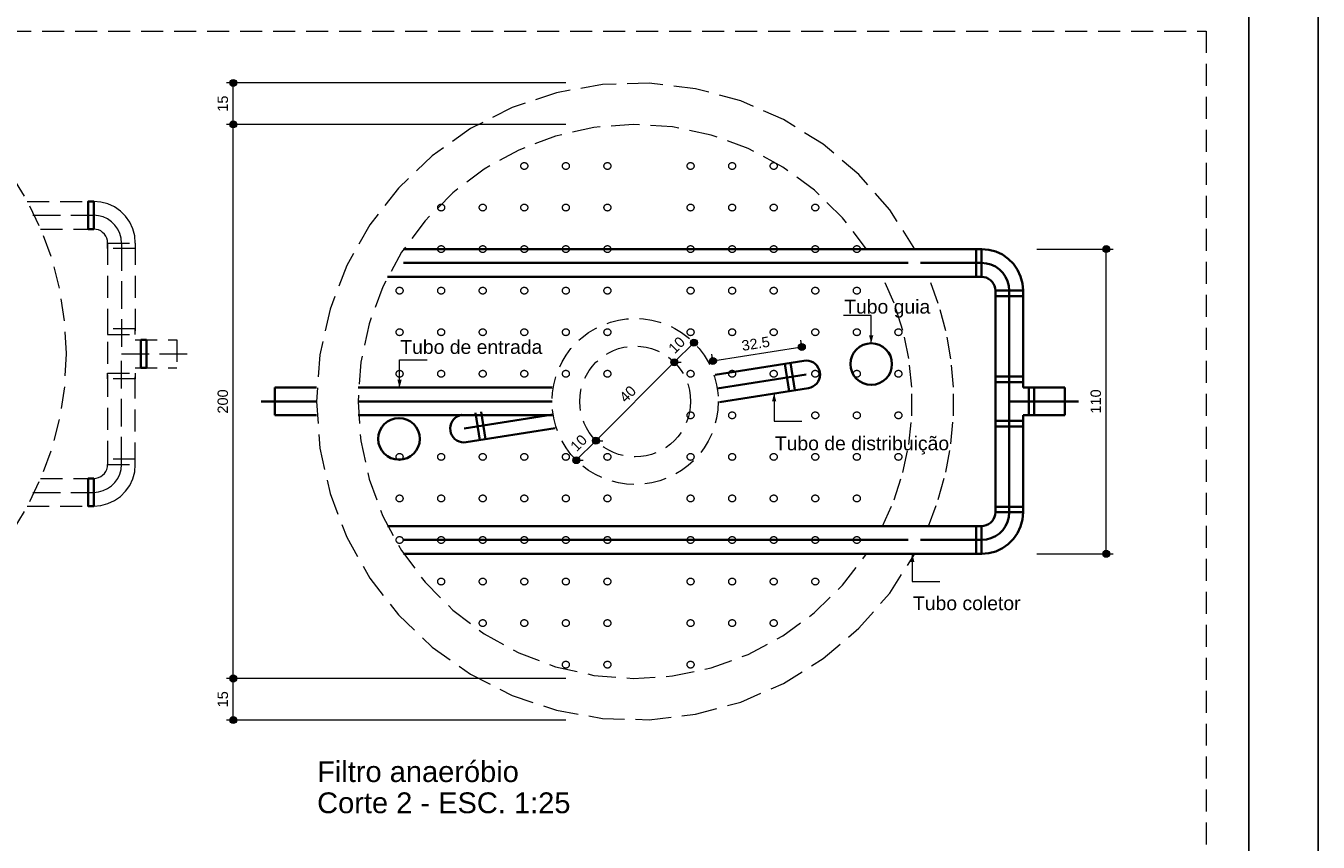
# Model space of a CAD drawing. Header units: feet. Extents: x 8 to 127, y 6 to 90.
# Tile 530 of 538: x 108 to 127, y 45 to 57. Entities that reach past the tile are written whole.
import ezdxf

# ---------------------------------------------------------------- set-up
doc = ezdxf.new("R2010")
doc.units = ezdxf.units.FT
doc.header["$MEASUREMENT"] = 0
doc.linetypes.add('HIDDEN2', pattern=[0.47625, 0.3175, -0.15875])
doc.linetypes.add('JIS_02_4.0', pattern=[0.55, 0.4, -0.15])
doc.layers.add('ARQ-FOLHA', color=7, linetype='Continuous')
for name, color, linetype, lineweight in [('DI-Cortes', 8, 'JIS_02_4.0', 5), ('DI-Cotas', 8, 'Continuous', 9), ('DI-Destaque', 1, 'Continuous', 35), ('DI-Detalhes', 8, 'HIDDEN2', 9), ('DI-Eixos', 7, 'HIDDEN2', 9), ('DI-Títulos', 7, 'Continuous', 9)]:
    doc.layers.add(name, color=color, linetype=linetype, lineweight=lineweight)
doc.styles.add('Arial', font='arial.ttf')

msp = doc.modelspace()

# ---------------------------------------------------------------- hatches: boundary and pattern name
at = {"layer": 'DI-Cotas', "linetype": 'Continuous'}
for points in [[(111.264, 55.972), (111.263, 55.977), (111.263, 55.981), (111.262, 55.985), (111.261, 55.989), (111.259, 55.993), (111.257, 55.997), (111.254, 56.001), (111.252, 56.004), (111.249, 56.008), (111.246, 56.01), (111.242, 56.013), (111.239, 56.015), (111.235, 56.017), (111.231, 56.019), (111.226, 56.02), (111.222, 56.021), (111.218, 56.022), (111.214, 56.022), (111.209, 56.022), (111.205, 56.021), (111.201, 56.02), (111.196, 56.019), (111.192, 56.017), (111.189, 56.015), (111.185, 56.013), (111.181, 56.01), (111.178, 56.008), (111.175, 56.004), (111.173, 56.001), (111.17, 55.997), (111.168, 55.993), (111.167, 55.989), (111.165, 55.985), (111.164, 55.981), (111.164, 55.977), (111.164, 55.972), (111.164, 55.968), (111.164, 55.963), (111.165, 55.959), (111.167, 55.955), (111.168, 55.951), (111.17, 55.947), (111.173, 55.944), (111.175, 55.94), (111.178, 55.937), (111.181, 55.934), (111.185, 55.931), (111.189, 55.929), (111.192, 55.927), (111.196, 55.925), (111.201, 55.924), (111.205, 55.923), (111.209, 55.922), (111.214, 55.922), (111.218, 55.922), (111.222, 55.923), (111.226, 55.924), (111.231, 55.925), (111.235, 55.927), (111.239, 55.929), (111.242, 55.931), (111.246, 55.934), (111.249, 55.937), (111.252, 55.94), (111.254, 55.944), (111.257, 55.947), (111.259, 55.951), (111.261, 55.955), (111.262, 55.959), (111.263, 55.963), (111.263, 55.968)], [(111.264, 55.372), (111.263, 55.377), (111.263, 55.381), (111.262, 55.385), (111.261, 55.389), (111.259, 55.393), (111.257, 55.397), (111.254, 55.401), (111.252, 55.404), (111.249, 55.408), (111.246, 55.41), (111.242, 55.413), (111.239, 55.415), (111.235, 55.417), (111.231, 55.419), (111.226, 55.42), (111.222, 55.421), (111.218, 55.422), (111.214, 55.422), (111.209, 55.422), (111.205, 55.421), (111.201, 55.42), (111.196, 55.419), (111.192, 55.417), (111.189, 55.415), (111.185, 55.413), (111.181, 55.41), (111.178, 55.408), (111.175, 55.404), (111.173, 55.401), (111.17, 55.397), (111.168, 55.393), (111.167, 55.389), (111.165, 55.385), (111.164, 55.381), (111.164, 55.377), (111.164, 55.372), (111.164, 55.368), (111.164, 55.363), (111.165, 55.359), (111.167, 55.355), (111.168, 55.351), (111.17, 55.347), (111.173, 55.344), (111.175, 55.34), (111.178, 55.337), (111.181, 55.334), (111.185, 55.331), (111.189, 55.329), (111.192, 55.327), (111.196, 55.325), (111.201, 55.324), (111.205, 55.323), (111.209, 55.322), (111.214, 55.322), (111.218, 55.322), (111.222, 55.323), (111.226, 55.324), (111.231, 55.325), (111.235, 55.327), (111.239, 55.329), (111.242, 55.331), (111.246, 55.334), (111.249, 55.337), (111.252, 55.34), (111.254, 55.344), (111.257, 55.347), (111.259, 55.351), (111.261, 55.355), (111.262, 55.359), (111.263, 55.363), (111.263, 55.368)], [(111.264, 55.372), (111.263, 55.377), (111.263, 55.381), (111.262, 55.385), (111.261, 55.389), (111.259, 55.393), (111.257, 55.397), (111.254, 55.401), (111.252, 55.404), (111.249, 55.408), (111.246, 55.41), (111.242, 55.413), (111.239, 55.415), (111.235, 55.417), (111.231, 55.419), (111.226, 55.42), (111.222, 55.421), (111.218, 55.422), (111.214, 55.422), (111.209, 55.422), (111.205, 55.421), (111.201, 55.42), (111.196, 55.419), (111.192, 55.417), (111.189, 55.415), (111.185, 55.413), (111.181, 55.41), (111.178, 55.408), (111.175, 55.404), (111.173, 55.401), (111.17, 55.397), (111.168, 55.393), (111.167, 55.389), (111.165, 55.385), (111.164, 55.381), (111.164, 55.377), (111.164, 55.372), (111.164, 55.368), (111.164, 55.363), (111.165, 55.359), (111.167, 55.355), (111.168, 55.351), (111.17, 55.347), (111.173, 55.344), (111.175, 55.34), (111.178, 55.337), (111.181, 55.334), (111.185, 55.331), (111.189, 55.329), (111.192, 55.327), (111.196, 55.325), (111.201, 55.324), (111.205, 55.323), (111.209, 55.322), (111.214, 55.322), (111.218, 55.322), (111.222, 55.323), (111.226, 55.324), (111.231, 55.325), (111.235, 55.327), (111.239, 55.329), (111.242, 55.331), (111.246, 55.334), (111.249, 55.337), (111.252, 55.34), (111.254, 55.344), (111.257, 55.347), (111.259, 55.351), (111.261, 55.355), (111.262, 55.359), (111.263, 55.363), (111.263, 55.368)], [(123.864, 53.572), (123.863, 53.577), (123.863, 53.581), (123.862, 53.585), (123.861, 53.589), (123.859, 53.593), (123.857, 53.597), (123.854, 53.601), (123.852, 53.604), (123.849, 53.608), (123.846, 53.61), (123.842, 53.613), (123.839, 53.615), (123.835, 53.617), (123.831, 53.619), (123.826, 53.62), (123.822, 53.621), (123.818, 53.622), (123.814, 53.622), (123.809, 53.622), (123.805, 53.621), (123.801, 53.62), (123.796, 53.619), (123.792, 53.617), (123.789, 53.615), (123.785, 53.613), (123.781, 53.61), (123.778, 53.608), (123.775, 53.604), (123.773, 53.601), (123.77, 53.597), (123.768, 53.593), (123.767, 53.589), (123.765, 53.585), (123.764, 53.581), (123.764, 53.577), (123.764, 53.572), (123.764, 53.568), (123.764, 53.563), (123.765, 53.559), (123.767, 53.555), (123.768, 53.551), (123.77, 53.547), (123.773, 53.544), (123.775, 53.54), (123.778, 53.537), (123.781, 53.534), (123.785, 53.531), (123.789, 53.529), (123.792, 53.527), (123.796, 53.525), (123.801, 53.524), (123.805, 53.523), (123.809, 53.522), (123.814, 53.522), (123.818, 53.522), (123.822, 53.523), (123.826, 53.524), (123.831, 53.525), (123.835, 53.527), (123.839, 53.529), (123.842, 53.531), (123.846, 53.534), (123.849, 53.537), (123.852, 53.54), (123.854, 53.544), (123.857, 53.547), (123.859, 53.551), (123.861, 53.555), (123.862, 53.559), (123.863, 53.563), (123.863, 53.568)], [(117.912, 52.221), (117.912, 52.225), (117.911, 52.229), (117.91, 52.234), (117.909, 52.238), (117.907, 52.242), (117.905, 52.246), (117.903, 52.249), (117.9, 52.253), (117.897, 52.256), (117.894, 52.259), (117.891, 52.262), (117.887, 52.264), (117.883, 52.266), (117.879, 52.268), (117.875, 52.269), (117.871, 52.27), (117.866, 52.271), (117.862, 52.271), (117.858, 52.271), (117.853, 52.27), (117.849, 52.269), (117.845, 52.268), (117.841, 52.266), (117.837, 52.264), (117.833, 52.262), (117.83, 52.259), (117.827, 52.256), (117.824, 52.253), (117.821, 52.249), (117.819, 52.246), (117.817, 52.242), (117.815, 52.238), (117.814, 52.234), (117.813, 52.229), (117.812, 52.225), (117.812, 52.221), (117.812, 52.216), (117.813, 52.212), (117.814, 52.208), (117.815, 52.204), (117.817, 52.2), (117.819, 52.196), (117.821, 52.192), (117.824, 52.189), (117.827, 52.185), (117.83, 52.182), (117.833, 52.18), (117.837, 52.177), (117.841, 52.175), (117.845, 52.174), (117.849, 52.172), (117.853, 52.171), (117.858, 52.171), (117.862, 52.171), (117.866, 52.171), (117.871, 52.171), (117.875, 52.172), (117.879, 52.174), (117.883, 52.175), (117.887, 52.177), (117.891, 52.18), (117.894, 52.182), (117.897, 52.185), (117.9, 52.189), (117.903, 52.192), (117.905, 52.196), (117.907, 52.2), (117.909, 52.204), (117.91, 52.208), (117.911, 52.212), (117.912, 52.216)], [(119.47, 52.158), (119.47, 52.163), (119.469, 52.167), (119.468, 52.171), (119.467, 52.175), (119.466, 52.179), (119.463, 52.183), (119.461, 52.187), (119.458, 52.19), (119.456, 52.194), (119.452, 52.197), (119.449, 52.199), (119.445, 52.202), (119.441, 52.204), (119.437, 52.205), (119.433, 52.207), (119.429, 52.208), (119.425, 52.208), (119.42, 52.208), (119.416, 52.208), (119.412, 52.208), (119.407, 52.207), (119.403, 52.205), (119.399, 52.204), (119.395, 52.202), (119.392, 52.199), (119.388, 52.197), (119.385, 52.194), (119.382, 52.19), (119.379, 52.187), (119.377, 52.183), (119.375, 52.179), (119.373, 52.175), (119.372, 52.171), (119.371, 52.167), (119.37, 52.163), (119.37, 52.158), (119.37, 52.154), (119.371, 52.15), (119.372, 52.145), (119.373, 52.141), (119.375, 52.137), (119.377, 52.133), (119.379, 52.13), (119.382, 52.126), (119.385, 52.123), (119.388, 52.12), (119.392, 52.117), (119.395, 52.115), (119.399, 52.113), (119.403, 52.111), (119.407, 52.11), (119.412, 52.109), (119.416, 52.109), (119.42, 52.108), (119.425, 52.109), (119.429, 52.109), (119.433, 52.11), (119.437, 52.111), (119.441, 52.113), (119.445, 52.115), (119.449, 52.117), (119.452, 52.12), (119.456, 52.123), (119.458, 52.126), (119.461, 52.13), (119.463, 52.133), (119.466, 52.137), (119.467, 52.141), (119.468, 52.145), (119.469, 52.15), (119.47, 52.154)], [(117.629, 51.938), (117.629, 51.942), (117.628, 51.947), (117.628, 51.951), (117.626, 51.955), (117.625, 51.959), (117.623, 51.963), (117.62, 51.967), (117.618, 51.97), (117.615, 51.973), (117.611, 51.976), (117.608, 51.979), (117.604, 51.981), (117.6, 51.983), (117.596, 51.985), (117.592, 51.986), (117.588, 51.987), (117.584, 51.988), (117.579, 51.988), (117.575, 51.988), (117.571, 51.987), (117.566, 51.986), (117.562, 51.985), (117.558, 51.983), (117.554, 51.981), (117.551, 51.979), (117.547, 51.976), (117.544, 51.973), (117.541, 51.97), (117.538, 51.967), (117.536, 51.963), (117.534, 51.959), (117.532, 51.955), (117.531, 51.951), (117.53, 51.947), (117.529, 51.942), (117.529, 51.938), (117.529, 51.934), (117.53, 51.929), (117.531, 51.925), (117.532, 51.921), (117.534, 51.917), (117.536, 51.913), (117.538, 51.909), (117.541, 51.906), (117.544, 51.903), (117.547, 51.9), (117.551, 51.897), (117.554, 51.895), (117.558, 51.893), (117.562, 51.891), (117.566, 51.89), (117.571, 51.889), (117.575, 51.888), (117.579, 51.888), (117.584, 51.888), (117.588, 51.889), (117.592, 51.89), (117.596, 51.891), (117.6, 51.893), (117.604, 51.895), (117.608, 51.897), (117.611, 51.9), (117.615, 51.903), (117.618, 51.906), (117.62, 51.909), (117.623, 51.913), (117.625, 51.917), (117.626, 51.921), (117.628, 51.925), (117.628, 51.929), (117.629, 51.934)], [(117.629, 51.938), (117.629, 51.942), (117.628, 51.947), (117.628, 51.951), (117.626, 51.955), (117.625, 51.959), (117.623, 51.963), (117.62, 51.967), (117.618, 51.97), (117.615, 51.973), (117.611, 51.976), (117.608, 51.979), (117.604, 51.981), (117.6, 51.983), (117.596, 51.985), (117.592, 51.986), (117.588, 51.987), (117.584, 51.988), (117.579, 51.988), (117.575, 51.988), (117.571, 51.987), (117.566, 51.986), (117.562, 51.985), (117.558, 51.983), (117.554, 51.981), (117.551, 51.979), (117.547, 51.976), (117.544, 51.973), (117.541, 51.97), (117.538, 51.967), (117.536, 51.963), (117.534, 51.959), (117.532, 51.955), (117.531, 51.951), (117.53, 51.947), (117.529, 51.942), (117.529, 51.938), (117.529, 51.934), (117.53, 51.929), (117.531, 51.925), (117.532, 51.921), (117.534, 51.917), (117.536, 51.913), (117.538, 51.909), (117.541, 51.906), (117.544, 51.903), (117.547, 51.9), (117.551, 51.897), (117.554, 51.895), (117.558, 51.893), (117.562, 51.891), (117.566, 51.89), (117.571, 51.889), (117.575, 51.888), (117.579, 51.888), (117.584, 51.888), (117.588, 51.889), (117.592, 51.89), (117.596, 51.891), (117.6, 51.893), (117.604, 51.895), (117.608, 51.897), (117.611, 51.9), (117.615, 51.903), (117.618, 51.906), (117.62, 51.909), (117.623, 51.913), (117.625, 51.917), (117.626, 51.921), (117.628, 51.925), (117.628, 51.929), (117.629, 51.934)], [(118.186, 51.955), (118.186, 51.959), (118.185, 51.964), (118.184, 51.968), (118.183, 51.972), (118.182, 51.976), (118.179, 51.98), (118.177, 51.984), (118.174, 51.987), (118.172, 51.99), (118.168, 51.993), (118.165, 51.996), (118.161, 51.998), (118.157, 52), (118.153, 52.002), (118.149, 52.003), (118.145, 52.004), (118.141, 52.005), (118.136, 52.005), (118.132, 52.005), (118.128, 52.004), (118.123, 52.003), (118.119, 52.002), (118.115, 52), (118.111, 51.998), (118.108, 51.996), (118.104, 51.993), (118.101, 51.99), (118.098, 51.987), (118.095, 51.984), (118.093, 51.98), (118.091, 51.976), (118.089, 51.972), (118.088, 51.968), (118.087, 51.964), (118.086, 51.959), (118.086, 51.955), (118.086, 51.951), (118.087, 51.946), (118.088, 51.942), (118.089, 51.938), (118.091, 51.934), (118.093, 51.93), (118.095, 51.926), (118.098, 51.923), (118.101, 51.92), (118.104, 51.917), (118.108, 51.914), (118.111, 51.912), (118.115, 51.91), (118.119, 51.908), (118.123, 51.907), (118.128, 51.906), (118.132, 51.905), (118.136, 51.905), (118.141, 51.905), (118.145, 51.906), (118.149, 51.907), (118.153, 51.908), (118.157, 51.91), (118.161, 51.912), (118.165, 51.914), (118.168, 51.917), (118.172, 51.92), (118.174, 51.923), (118.177, 51.926), (118.179, 51.93), (118.182, 51.934), (118.183, 51.938), (118.184, 51.942), (118.185, 51.946), (118.186, 51.951)], [(116.498, 50.806), (116.498, 50.811), (116.497, 50.815), (116.496, 50.819), (116.495, 50.824), (116.493, 50.828), (116.491, 50.831), (116.489, 50.835), (116.486, 50.839), (116.483, 50.842), (116.48, 50.845), (116.477, 50.847), (116.473, 50.85), (116.469, 50.852), (116.465, 50.853), (116.461, 50.855), (116.457, 50.856), (116.452, 50.856), (116.448, 50.856), (116.443, 50.856), (116.439, 50.856), (116.435, 50.855), (116.431, 50.853), (116.427, 50.852), (116.423, 50.85), (116.419, 50.847), (116.416, 50.845), (116.412, 50.842), (116.41, 50.839), (116.407, 50.835), (116.405, 50.831), (116.403, 50.828), (116.401, 50.824), (116.4, 50.819), (116.399, 50.815), (116.398, 50.811), (116.398, 50.806), (116.398, 50.802), (116.399, 50.798), (116.4, 50.794), (116.401, 50.789), (116.403, 50.785), (116.405, 50.781), (116.407, 50.778), (116.41, 50.774), (116.412, 50.771), (116.416, 50.768), (116.419, 50.766), (116.423, 50.763), (116.427, 50.761), (116.431, 50.76), (116.435, 50.758), (116.439, 50.757), (116.443, 50.757), (116.448, 50.756), (116.452, 50.757), (116.457, 50.757), (116.461, 50.758), (116.465, 50.76), (116.469, 50.761), (116.473, 50.763), (116.477, 50.766), (116.48, 50.768), (116.483, 50.771), (116.486, 50.774), (116.489, 50.778), (116.491, 50.781), (116.493, 50.785), (116.495, 50.789), (116.496, 50.794), (116.497, 50.798), (116.498, 50.802)], [(116.498, 50.806), (116.498, 50.811), (116.497, 50.815), (116.496, 50.819), (116.495, 50.824), (116.493, 50.828), (116.491, 50.831), (116.489, 50.835), (116.486, 50.839), (116.483, 50.842), (116.48, 50.845), (116.477, 50.847), (116.473, 50.85), (116.469, 50.852), (116.465, 50.853), (116.461, 50.855), (116.457, 50.856), (116.452, 50.856), (116.448, 50.856), (116.443, 50.856), (116.439, 50.856), (116.435, 50.855), (116.431, 50.853), (116.427, 50.852), (116.423, 50.85), (116.419, 50.847), (116.416, 50.845), (116.412, 50.842), (116.41, 50.839), (116.407, 50.835), (116.405, 50.831), (116.403, 50.828), (116.401, 50.824), (116.4, 50.819), (116.399, 50.815), (116.398, 50.811), (116.398, 50.806), (116.398, 50.802), (116.399, 50.798), (116.4, 50.794), (116.401, 50.789), (116.403, 50.785), (116.405, 50.781), (116.407, 50.778), (116.41, 50.774), (116.412, 50.771), (116.416, 50.768), (116.419, 50.766), (116.423, 50.763), (116.427, 50.761), (116.431, 50.76), (116.435, 50.758), (116.439, 50.757), (116.443, 50.757), (116.448, 50.756), (116.452, 50.757), (116.457, 50.757), (116.461, 50.758), (116.465, 50.76), (116.469, 50.761), (116.473, 50.763), (116.477, 50.766), (116.48, 50.768), (116.483, 50.771), (116.486, 50.774), (116.489, 50.778), (116.491, 50.781), (116.493, 50.785), (116.495, 50.789), (116.496, 50.794), (116.497, 50.798), (116.498, 50.802)], [(116.215, 50.524), (116.215, 50.528), (116.214, 50.532), (116.213, 50.537), (116.212, 50.541), (116.21, 50.545), (116.208, 50.549), (116.206, 50.552), (116.203, 50.556), (116.2, 50.559), (116.197, 50.562), (116.194, 50.565), (116.19, 50.567), (116.186, 50.569), (116.182, 50.571), (116.178, 50.572), (116.174, 50.573), (116.169, 50.573), (116.165, 50.574), (116.161, 50.573), (116.156, 50.573), (116.152, 50.572), (116.148, 50.571), (116.144, 50.569), (116.14, 50.567), (116.136, 50.565), (116.133, 50.562), (116.13, 50.559), (116.127, 50.556), (116.124, 50.552), (116.122, 50.549), (116.12, 50.545), (116.118, 50.541), (116.117, 50.537), (116.116, 50.532), (116.115, 50.528), (116.115, 50.524), (116.115, 50.519), (116.116, 50.515), (116.117, 50.511), (116.118, 50.507), (116.12, 50.503), (116.122, 50.499), (116.124, 50.495), (116.127, 50.492), (116.13, 50.488), (116.133, 50.485), (116.136, 50.483), (116.14, 50.48), (116.144, 50.478), (116.148, 50.477), (116.152, 50.475), (116.156, 50.474), (116.161, 50.474), (116.165, 50.474), (116.169, 50.474), (116.174, 50.474), (116.178, 50.475), (116.182, 50.477), (116.186, 50.478), (116.19, 50.48), (116.194, 50.483), (116.197, 50.485), (116.2, 50.488), (116.203, 50.492), (116.206, 50.495), (116.208, 50.499), (116.21, 50.503), (116.212, 50.507), (116.213, 50.511), (116.214, 50.515), (116.215, 50.519)], [(123.864, 49.172), (123.863, 49.177), (123.863, 49.181), (123.862, 49.185), (123.861, 49.189), (123.859, 49.193), (123.857, 49.197), (123.854, 49.201), (123.852, 49.204), (123.849, 49.208), (123.846, 49.21), (123.842, 49.213), (123.839, 49.215), (123.835, 49.217), (123.831, 49.219), (123.826, 49.22), (123.822, 49.221), (123.818, 49.222), (123.814, 49.222), (123.809, 49.222), (123.805, 49.221), (123.801, 49.22), (123.796, 49.219), (123.792, 49.217), (123.789, 49.215), (123.785, 49.213), (123.781, 49.21), (123.778, 49.208), (123.775, 49.204), (123.773, 49.201), (123.77, 49.197), (123.768, 49.193), (123.767, 49.189), (123.765, 49.185), (123.764, 49.181), (123.764, 49.177), (123.764, 49.172), (123.764, 49.168), (123.764, 49.163), (123.765, 49.159), (123.767, 49.155), (123.768, 49.151), (123.77, 49.147), (123.773, 49.144), (123.775, 49.14), (123.778, 49.137), (123.781, 49.134), (123.785, 49.131), (123.789, 49.129), (123.792, 49.127), (123.796, 49.125), (123.801, 49.124), (123.805, 49.123), (123.809, 49.122), (123.814, 49.122), (123.818, 49.122), (123.822, 49.123), (123.826, 49.124), (123.831, 49.125), (123.835, 49.127), (123.839, 49.129), (123.842, 49.131), (123.846, 49.134), (123.849, 49.137), (123.852, 49.14), (123.854, 49.144), (123.857, 49.147), (123.859, 49.151), (123.861, 49.155), (123.862, 49.159), (123.863, 49.163), (123.863, 49.168)], [(111.264, 47.372), (111.263, 47.377), (111.263, 47.381), (111.262, 47.385), (111.261, 47.389), (111.259, 47.393), (111.257, 47.397), (111.254, 47.401), (111.252, 47.404), (111.249, 47.408), (111.246, 47.41), (111.242, 47.413), (111.239, 47.415), (111.235, 47.417), (111.231, 47.419), (111.226, 47.42), (111.222, 47.421), (111.218, 47.422), (111.214, 47.422), (111.209, 47.422), (111.205, 47.421), (111.201, 47.42), (111.196, 47.419), (111.192, 47.417), (111.189, 47.415), (111.185, 47.413), (111.181, 47.41), (111.178, 47.408), (111.175, 47.404), (111.173, 47.401), (111.17, 47.397), (111.168, 47.393), (111.167, 47.389), (111.165, 47.385), (111.164, 47.381), (111.164, 47.377), (111.164, 47.372), (111.164, 47.368), (111.164, 47.363), (111.165, 47.359), (111.167, 47.355), (111.168, 47.351), (111.17, 47.347), (111.173, 47.344), (111.175, 47.34), (111.178, 47.337), (111.181, 47.334), (111.185, 47.331), (111.189, 47.329), (111.192, 47.327), (111.196, 47.325), (111.201, 47.324), (111.205, 47.323), (111.209, 47.322), (111.214, 47.322), (111.218, 47.322), (111.222, 47.323), (111.226, 47.324), (111.231, 47.325), (111.235, 47.327), (111.239, 47.329), (111.242, 47.331), (111.246, 47.334), (111.249, 47.337), (111.252, 47.34), (111.254, 47.344), (111.257, 47.347), (111.259, 47.351), (111.261, 47.355), (111.262, 47.359), (111.263, 47.363), (111.263, 47.368)], [(111.264, 47.372), (111.263, 47.377), (111.263, 47.381), (111.262, 47.385), (111.261, 47.389), (111.259, 47.393), (111.257, 47.397), (111.254, 47.401), (111.252, 47.404), (111.249, 47.408), (111.246, 47.41), (111.242, 47.413), (111.239, 47.415), (111.235, 47.417), (111.231, 47.419), (111.226, 47.42), (111.222, 47.421), (111.218, 47.422), (111.214, 47.422), (111.209, 47.422), (111.205, 47.421), (111.201, 47.42), (111.196, 47.419), (111.192, 47.417), (111.189, 47.415), (111.185, 47.413), (111.181, 47.41), (111.178, 47.408), (111.175, 47.404), (111.173, 47.401), (111.17, 47.397), (111.168, 47.393), (111.167, 47.389), (111.165, 47.385), (111.164, 47.381), (111.164, 47.377), (111.164, 47.372), (111.164, 47.368), (111.164, 47.363), (111.165, 47.359), (111.167, 47.355), (111.168, 47.351), (111.17, 47.347), (111.173, 47.344), (111.175, 47.34), (111.178, 47.337), (111.181, 47.334), (111.185, 47.331), (111.189, 47.329), (111.192, 47.327), (111.196, 47.325), (111.201, 47.324), (111.205, 47.323), (111.209, 47.322), (111.214, 47.322), (111.218, 47.322), (111.222, 47.323), (111.226, 47.324), (111.231, 47.325), (111.235, 47.327), (111.239, 47.329), (111.242, 47.331), (111.246, 47.334), (111.249, 47.337), (111.252, 47.34), (111.254, 47.344), (111.257, 47.347), (111.259, 47.351), (111.261, 47.355), (111.262, 47.359), (111.263, 47.363), (111.263, 47.368)], [(111.264, 46.772), (111.263, 46.777), (111.263, 46.781), (111.262, 46.785), (111.261, 46.789), (111.259, 46.793), (111.257, 46.797), (111.254, 46.801), (111.252, 46.804), (111.249, 46.808), (111.246, 46.81), (111.242, 46.813), (111.239, 46.815), (111.235, 46.817), (111.231, 46.819), (111.226, 46.82), (111.222, 46.821), (111.218, 46.822), (111.214, 46.822), (111.209, 46.822), (111.205, 46.821), (111.201, 46.82), (111.196, 46.819), (111.192, 46.817), (111.189, 46.815), (111.185, 46.813), (111.181, 46.81), (111.178, 46.808), (111.175, 46.804), (111.173, 46.801), (111.17, 46.797), (111.168, 46.793), (111.167, 46.789), (111.165, 46.785), (111.164, 46.781), (111.164, 46.777), (111.164, 46.772), (111.164, 46.768), (111.164, 46.763), (111.165, 46.759), (111.167, 46.755), (111.168, 46.751), (111.17, 46.747), (111.173, 46.744), (111.175, 46.74), (111.178, 46.737), (111.181, 46.734), (111.185, 46.731), (111.189, 46.729), (111.192, 46.727), (111.196, 46.725), (111.201, 46.724), (111.205, 46.723), (111.209, 46.722), (111.214, 46.722), (111.218, 46.722), (111.222, 46.723), (111.226, 46.724), (111.231, 46.725), (111.235, 46.727), (111.239, 46.729), (111.242, 46.731), (111.246, 46.734), (111.249, 46.737), (111.252, 46.74), (111.254, 46.744), (111.257, 46.747), (111.259, 46.751), (111.261, 46.755), (111.262, 46.759), (111.263, 46.763), (111.263, 46.768)]]:
    msp.add_hatch(color=8, dxfattribs=at).paths.add_polyline_path(points)
at = {"layer": 'DI-Cotas', "linetype": 'Continuous', "lineweight": 9}
for points in [[(120.421, 52.212), (120.452, 52.328), (120.39, 52.328)], [(113.614, 51.572), (113.645, 51.688), (113.582, 51.688)], [(119.02, 51.488), (118.989, 51.372), (119.051, 51.372)], [(121.014, 49.172), (120.982, 49.056), (121.045, 49.056)]]:
    msp.add_hatch(color=8, dxfattribs=at).paths.add_polyline_path(points)

# ---------------------------------------------------------------- linework, layer by layer
at = {"layer": 'ARQ-FOLHA'}
msp.add_line((126.872, 5.881), (126.872, 89.981), dxfattribs=at)
msp.add_lwpolyline([(125.872, 88.981), (10.472, 88.981), (10.472, 6.881), (125.872, 6.881), (125.872, 88.981)], dxfattribs=at)
at = {"layer": 'DI-Cortes', "color": 8, "linetype": 'JIS_02_4.0', "lineweight": 5}
for p, q in [((108.32, 54.06), (109.2, 54.06)), ((109.6, 53.66), (109.6, 52.06)), ((109.6, 50.46), (109.6, 52.06)), ((109.6, 52.06), (110.6, 52.06)), ((108.32, 50.06), (109.2, 50.06))]:
    msp.add_line(p, q, dxfattribs=at)
at = {"layer": 'DI-Cortes'}
for points in [[(109.6, 53.66), (109.594, 53.73), (109.576, 53.797), (109.546, 53.86), (109.506, 53.918), (109.457, 53.967), (109.4, 54.007), (109.337, 54.036), (109.269, 54.054), (109.2, 54.06)], [(109.2, 50.06), (109.269, 50.067), (109.337, 50.085), (109.4, 50.114), (109.457, 50.154), (109.506, 50.203), (109.546, 50.26), (109.576, 50.324), (109.594, 50.391), (109.6, 50.46)]]:
    msp.add_lwpolyline(points, dxfattribs=at)
at = {"layer": 'DI-Cotas', "color": 8, "linetype": 'Continuous', "lineweight": 9}
for p, q in [((116.014, 55.972), (111.114, 55.972)), ((111.214, 55.372), (111.214, 55.972)), ((116.014, 55.372), (111.114, 55.372)), ((116.014, 55.372), (111.114, 55.372)), ((111.214, 47.372), (111.214, 55.372)), ((122.814, 53.572), (123.914, 53.572)), ((123.814, 49.172), (123.814, 53.572)), ((120.421, 52.612), (120.021, 52.612)), ((119.42, 52.158), (119.405, 52.257)), ((117.862, 52.221), (117.579, 51.938)), ((118.136, 51.955), (118.121, 52.054)), ((119.42, 52.158), (118.136, 51.955)), ((113.614, 51.972), (114.014, 51.972)), ((116.448, 50.806), (117.579, 51.938)), ((117.579, 51.938), (117.679, 51.938)), ((119.02, 51.088), (119.42, 51.088)), ((116.165, 50.524), (116.448, 50.806)), ((116.448, 50.806), (116.548, 50.806)), ((116.448, 50.806), (116.548, 50.806)), ((116.165, 50.524), (116.265, 50.524)), ((122.814, 49.172), (123.914, 49.172)), ((121.014, 48.772), (121.414, 48.772)), ((116.014, 47.372), (111.114, 47.372)), ((116.014, 47.372), (111.114, 47.372)), ((111.214, 46.772), (111.214, 47.372)), ((116.014, 46.772), (111.114, 46.772))]:
    msp.add_line(p, q, dxfattribs=at)
for points in [[(120.421, 52.212), (120.421, 52.612)], [(113.614, 51.572), (113.614, 51.972)], [(119.02, 51.488), (119.02, 51.088)], [(121.014, 49.172), (121.014, 48.772)]]:
    msp.add_lwpolyline(points, dxfattribs=at)
for centre in [(111.214, 55.972), (111.214, 55.372), (111.214, 55.372), (123.814, 53.572), (117.862, 52.221), (119.42, 52.158), (117.579, 51.938), (117.579, 51.938), (118.136, 51.955), (116.448, 50.806), (116.448, 50.806), (116.165, 50.524), (123.814, 49.172), (111.214, 47.372), (111.214, 47.372), (111.214, 46.772)]:
    msp.add_circle(centre, 0.05, dxfattribs=at)
at = {"layer": 'DI-Destaque', "color": 1, "linetype": 'Continuous', "lineweight": 35}
for p, q in [((113.673, 53.572), (120.354, 53.572)), ((120.354, 53.572), (121.053, 53.572)), ((121.053, 53.572), (122.014, 53.572)), ((113.673, 53.372), (120.954, 53.372)), ((121.133, 53.372), (122.014, 53.372)), ((113.441, 53.172), (120.586, 53.172)), ((120.586, 53.172), (121.247, 53.172)), ((121.247, 53.172), (122.014, 53.172)), ((122.214, 52.972), (122.214, 49.772)), ((122.414, 52.972), (122.414, 51.372)), ((122.614, 52.972), (122.614, 51.572)), ((118.167, 51.757), (119.451, 51.961)), ((119.175, 51.917), (119.237, 51.522)), ((119.254, 51.93), (119.317, 51.534)), ((118.199, 51.56), (119.483, 51.763)), ((111.814, 51.572), (111.814, 51.172)), ((112.414, 51.572), (111.814, 51.572)), ((113.014, 51.572), (115.814, 51.572)), ((118.23, 51.362), (119.514, 51.566)), ((122.614, 51.572), (123.214, 51.572)), ((123.214, 51.572), (123.214, 51.172)), ((111.614, 51.372), (112.414, 51.372)), ((113.014, 51.372), (115.814, 51.372)), ((122.414, 49.772), (122.414, 51.372)), ((122.414, 51.372), (123.414, 51.372)), ((112.414, 51.172), (111.814, 51.172)), ((113.014, 51.172), (115.814, 51.172)), ((114.472, 51.172), (114.513, 51.179)), ((115.828, 51.184), (114.544, 50.981)), ((114.773, 50.815), (114.711, 51.21)), ((114.852, 50.827), (114.79, 51.222)), ((122.614, 49.772), (122.614, 51.172)), ((122.614, 51.172), (123.214, 51.172)), ((115.86, 50.987), (114.576, 50.784)), ((113.441, 49.572), (120.586, 49.572)), ((120.586, 49.572), (121.247, 49.572)), ((121.247, 49.572), (122.014, 49.572)), ((113.673, 49.372), (120.954, 49.372)), ((121.133, 49.372), (122.014, 49.372)), ((113.673, 49.172), (120.354, 49.172)), ((120.354, 49.172), (121.053, 49.172)), ((121.053, 49.172), (122.014, 49.172))]:
    msp.add_line(p, q, dxfattribs=at)
at = {"layer": 'DI-Destaque'}
for points in [[(109.2, 53.86), (109.12, 53.86), (109.12, 54.26), (109.2, 54.26), (109.2, 53.86)], [(122.014, 53.172), (121.934, 53.172), (121.934, 53.572), (122.014, 53.572), (122.014, 53.172)], [(122.614, 52.972), (122.604, 53.076), (122.577, 53.177), (122.533, 53.272), (122.473, 53.358), (122.399, 53.432), (122.314, 53.492), (122.219, 53.536), (122.118, 53.563), (122.014, 53.572)], [(122.414, 52.972), (122.407, 53.042), (122.389, 53.109), (122.36, 53.172), (122.32, 53.229), (122.271, 53.279), (122.214, 53.319), (122.15, 53.348), (122.083, 53.366), (122.014, 53.372)], [(122.214, 52.972), (122.21, 53.007), (122.201, 53.041), (122.187, 53.072), (122.167, 53.101), (122.142, 53.125), (122.114, 53.145), (122.082, 53.16), (122.048, 53.169), (122.014, 53.172)], [(122.214, 52.972), (122.614, 52.972), (122.614, 52.892), (122.214, 52.892), (122.214, 52.972)], [(109.88, 52.26), (109.96, 52.26), (109.96, 51.86), (109.88, 51.86), (109.88, 52.26)], [(119.514, 51.566), (119.548, 51.574), (119.58, 51.588), (119.609, 51.608), (119.634, 51.632), (119.654, 51.66), (119.669, 51.692), (119.679, 51.725), (119.683, 51.76), (119.68, 51.795), (119.672, 51.828), (119.658, 51.86), (119.638, 51.889), (119.614, 51.914), (119.586, 51.935), (119.554, 51.95), (119.521, 51.96), (119.486, 51.963), (119.451, 51.961)], [(122.214, 51.652), (122.614, 51.652), (122.614, 51.732), (122.214, 51.732), (122.214, 51.652)], [(122.694, 51.572), (122.774, 51.572), (122.774, 51.172), (122.694, 51.172), (122.694, 51.572)], [(114.513, 51.179), (114.479, 51.17), (114.447, 51.156), (114.418, 51.137), (114.393, 51.112), (114.373, 51.084), (114.358, 51.053), (114.348, 51.019), (114.344, 50.985), (114.347, 50.95), (114.355, 50.916), (114.369, 50.884), (114.389, 50.855), (114.413, 50.83), (114.441, 50.81), (114.473, 50.794), (114.506, 50.785), (114.541, 50.781), (114.576, 50.784)], [(122.214, 51.092), (122.614, 51.092), (122.614, 51.012), (122.214, 51.012), (122.214, 51.092)], [(109.2, 50.26), (109.12, 50.26), (109.12, 49.86), (109.2, 49.86), (109.2, 50.26)], [(122.214, 49.772), (122.614, 49.772), (122.614, 49.852), (122.214, 49.852), (122.214, 49.772)], [(122.014, 49.572), (122.048, 49.575), (122.082, 49.584), (122.114, 49.599), (122.142, 49.619), (122.167, 49.644), (122.187, 49.672), (122.201, 49.704), (122.21, 49.737), (122.214, 49.772)], [(122.014, 49.172), (122.118, 49.181), (122.219, 49.208), (122.314, 49.253), (122.399, 49.313), (122.473, 49.387), (122.533, 49.472), (122.577, 49.567), (122.604, 49.668), (122.614, 49.772)], [(122.014, 49.372), (122.083, 49.378), (122.15, 49.396), (122.214, 49.426), (122.271, 49.466), (122.32, 49.515), (122.36, 49.572), (122.389, 49.635), (122.407, 49.703), (122.414, 49.772)], [(122.014, 49.572), (121.934, 49.572), (121.934, 49.172), (122.014, 49.172), (122.014, 49.572)]]:
    msp.add_lwpolyline(points, dxfattribs=at)
at = {"layer": 'DI-Destaque', "color": 1, "linetype": 'Continuous', "lineweight": 35}
for centre in [(120.421, 51.912), (113.606, 50.832)]:
    msp.add_circle(centre, 0.3, dxfattribs=at)
at = {"layer": 'DI-Detalhes'}
for p, q in [((98.456, 56.721), (125.257, 56.721)), ((125.257, 56.721), (125.257, 33.699))]:
    msp.add_line(p, q, dxfattribs=at)
at = {"layer": 'DI-Detalhes', "color": 8, "linetype": 'HIDDEN2', "lineweight": 9}
for p, q in [((108.24, 54.26), (109.2, 54.26)), ((108.433, 53.86), (109.2, 53.86)), ((109.4, 53.66), (109.4, 50.46)), ((109.8, 53.66), (109.8, 52.26)), ((109.8, 52.26), (110.4, 52.26)), ((110.4, 52.26), (110.4, 51.86)), ((109.8, 50.46), (109.8, 51.86)), ((109.8, 51.86), (110.4, 51.86)), ((108.433, 50.26), (109.2, 50.26)), ((108.24, 49.86), (109.2, 49.86))]:
    msp.add_line(p, q, dxfattribs=at)
at = {"layer": 'DI-Detalhes'}
for points in [[(109.8, 53.66), (109.791, 53.765), (109.764, 53.866), (109.72, 53.96), (109.66, 54.046), (109.586, 54.12), (109.5, 54.18), (109.405, 54.224), (109.304, 54.251), (109.2, 54.26)], [(109.4, 53.66), (109.397, 53.695), (109.388, 53.729), (109.373, 53.76), (109.353, 53.789), (109.328, 53.814), (109.3, 53.834), (109.268, 53.848), (109.235, 53.857), (109.2, 53.86)], [(109.4, 53.66), (109.8, 53.66), (109.8, 53.58), (109.4, 53.58), (109.4, 53.66)], [(109.4, 52.34), (109.8, 52.34), (109.8, 52.42), (109.4, 52.42), (109.4, 52.34)], [(109.4, 51.78), (109.8, 51.78), (109.8, 51.7), (109.4, 51.7), (109.4, 51.78)], [(109.2, 50.26), (109.235, 50.264), (109.268, 50.273), (109.3, 50.287), (109.328, 50.307), (109.353, 50.332), (109.373, 50.36), (109.388, 50.392), (109.397, 50.426), (109.4, 50.46)], [(109.2, 49.86), (109.304, 49.87), (109.405, 49.897), (109.5, 49.941), (109.586, 50.001), (109.66, 50.075), (109.72, 50.16), (109.764, 50.255), (109.791, 50.356), (109.8, 50.46)], [(109.4, 50.46), (109.8, 50.46), (109.8, 50.54), (109.4, 50.54), (109.4, 50.46)]]:
    msp.add_lwpolyline(points, dxfattribs=at)
at = {"layer": 'DI-Eixos'}
for points in [[(121.053, 53.572), (120.688, 54.14), (120.244, 54.647), (119.73, 55.085), (119.157, 55.442), (118.539, 55.712), (117.887, 55.888), (117.217, 55.968), (116.543, 55.948), (115.878, 55.83), (115.238, 55.616), (114.637, 55.311), (114.086, 54.92), (113.598, 54.454), (113.184, 53.921), (112.853, 53.334), (112.61, 52.704), (112.463, 52.045), (112.414, 51.372), (112.463, 50.699), (112.61, 50.041), (112.853, 49.411), (113.184, 48.823), (113.598, 48.29), (114.086, 47.824), (114.637, 47.434), (115.238, 47.128), (115.878, 46.914), (116.543, 46.796), (117.217, 46.777), (117.887, 46.856), (118.539, 47.032), (119.157, 47.302), (119.73, 47.66), (120.244, 48.097), (120.688, 48.605), (121.053, 49.172)], [(120.354, 53.572), (120.009, 54.023), (119.603, 54.421), (119.145, 54.757), (118.644, 55.025), (118.109, 55.219), (117.553, 55.336), (116.986, 55.372), (116.42, 55.328), (115.865, 55.204), (115.334, 55.002), (114.836, 54.728), (114.383, 54.385), (113.982, 53.982), (113.643, 53.526), (113.372, 53.027), (113.174, 52.494), (113.054, 51.939), (113.014, 51.372), (113.054, 50.805), (113.174, 50.25), (113.372, 49.717), (113.643, 49.218), (113.982, 48.762), (114.383, 48.359), (114.836, 48.017), (115.334, 47.742), (115.865, 47.541), (116.42, 47.417), (116.986, 47.372), (117.553, 47.409), (118.109, 47.525), (118.644, 47.719), (119.145, 47.987), (119.603, 48.323), (120.009, 48.721), (120.354, 49.172)], [(120.586, 49.572), (120.753, 49.952), (120.88, 50.347), (120.965, 50.752), (121.008, 51.165), (121.008, 51.58), (120.965, 51.992), (120.88, 52.398), (120.753, 52.793), (120.586, 53.172)], [(121.247, 49.572), (121.39, 49.957), (121.499, 50.353), (121.572, 50.758), (121.609, 51.167), (121.609, 51.578), (121.572, 51.987), (121.499, 52.391), (121.39, 52.787), (121.247, 53.172)]]:
    msp.add_lwpolyline(points, dxfattribs=at)
at = {"layer": 'DI-Eixos', "color": 7, "linetype": 'HIDDEN2', "lineweight": 9}
for centre, radius in [((104.2, 52.06), 4.6), ((115.414, 54.772), 0.05), ((116.014, 54.772), 0.05), ((116.614, 54.772), 0.05), ((117.814, 54.772), 0.05), ((118.414, 54.772), 0.05), ((119.014, 54.772), 0.05), ((114.214, 54.172), 0.05), ((114.814, 54.172), 0.05), ((115.414, 54.172), 0.05), ((116.014, 54.172), 0.05), ((116.614, 54.172), 0.05), ((117.814, 54.172), 0.05), ((118.414, 54.172), 0.05), ((119.014, 54.172), 0.05), ((119.614, 54.172), 0.05), ((114.214, 53.572), 0.05), ((114.814, 53.572), 0.05), ((115.414, 53.572), 0.05), ((116.014, 53.572), 0.05), ((116.614, 53.572), 0.05), ((117.814, 53.572), 0.05), ((118.414, 53.572), 0.05), ((119.014, 53.572), 0.05), ((119.614, 53.572), 0.05), ((120.214, 53.572), 0.05), ((113.614, 52.972), 0.05), ((114.214, 52.972), 0.05), ((114.814, 52.972), 0.05), ((115.414, 52.972), 0.05), ((116.014, 52.972), 0.05), ((116.614, 52.972), 0.05), ((117.814, 52.972), 0.05), ((118.414, 52.972), 0.05), ((119.014, 52.972), 0.05), ((119.614, 52.972), 0.05), ((120.214, 52.972), 0.05), ((113.614, 52.372), 0.05), ((114.214, 52.372), 0.05), ((114.814, 52.372), 0.05), ((115.414, 52.372), 0.05), ((117.014, 51.372), 1.2), ((116.014, 52.372), 0.05), ((116.614, 52.372), 0.05), ((117.814, 52.372), 0.05), ((118.414, 52.372), 0.05), ((119.014, 52.372), 0.05), ((119.614, 52.372), 0.05), ((120.214, 52.372), 0.05), ((120.814, 52.372), 0.05), ((117.014, 51.372), 0.8), ((113.614, 51.772), 0.05), ((114.214, 51.772), 0.05), ((114.814, 51.772), 0.05), ((115.414, 51.772), 0.05), ((116.014, 51.772), 0.05), ((116.614, 51.772), 0.05), ((117.814, 51.772), 0.05), ((118.414, 51.772), 0.05), ((119.014, 51.772), 0.05), ((119.614, 51.772), 0.05), ((120.214, 51.772), 0.05), ((120.814, 51.772), 0.05), ((117.814, 51.172), 0.05), ((118.414, 51.172), 0.05), ((119.614, 51.172), 0.05), ((120.214, 51.172), 0.05), ((120.814, 51.172), 0.05), ((113.614, 50.572), 0.05), ((114.214, 50.572), 0.05), ((114.814, 50.572), 0.05), ((115.414, 50.572), 0.05), ((116.014, 50.572), 0.05), ((116.614, 50.572), 0.05), ((117.814, 50.572), 0.05), ((118.414, 50.572), 0.05), ((119.014, 50.572), 0.05), ((119.614, 50.572), 0.05), ((120.214, 50.572), 0.05), ((120.814, 50.572), 0.05), ((113.614, 49.972), 0.05), ((114.214, 49.972), 0.05), ((114.814, 49.972), 0.05), ((115.414, 49.972), 0.05), ((116.014, 49.972), 0.05), ((116.614, 49.972), 0.05), ((117.814, 49.972), 0.05), ((118.414, 49.972), 0.05), ((119.014, 49.972), 0.05), ((119.614, 49.972), 0.05), ((120.214, 49.972), 0.05), ((113.614, 49.372), 0.05), ((114.214, 49.372), 0.05), ((114.814, 49.372), 0.05), ((115.414, 49.372), 0.05), ((116.014, 49.372), 0.05), ((116.614, 49.372), 0.05), ((117.814, 49.372), 0.05), ((118.414, 49.372), 0.05), ((119.014, 49.372), 0.05), ((119.614, 49.372), 0.05), ((120.214, 49.372), 0.05), ((114.214, 48.772), 0.05), ((114.814, 48.772), 0.05), ((115.414, 48.772), 0.05), ((116.014, 48.772), 0.05), ((116.614, 48.772), 0.05), ((117.814, 48.772), 0.05), ((118.414, 48.772), 0.05), ((119.014, 48.772), 0.05), ((119.614, 48.772), 0.05), ((114.814, 48.172), 0.05), ((115.414, 48.172), 0.05), ((116.014, 48.172), 0.05), ((116.614, 48.172), 0.05), ((117.814, 48.172), 0.05), ((118.414, 48.172), 0.05), ((119.014, 48.172), 0.05), ((116.014, 47.572), 0.05), ((116.614, 47.572), 0.05), ((117.814, 47.572), 0.05)]:
    msp.add_circle(centre, radius, dxfattribs=at)

# ---------------------------------------------------------------- texts
at = {"layer": 'DI-Cotas', "color": 8, "char_height": 0.15, "attachment_point": 8, "line_spacing_factor": 0.6, "style": 'Arial'}
for s, insert, width, rotation in [('15', (111.139, 55.672), 0.46601, 90.0002), ('10', (117.668, 52.132), 0.46601, 45.0001), ('32.5', (118.766, 52.131), 0.8154, 9.0012), ('200', (111.139, 51.372), 0.69901, 90.0002), ('40', (116.961, 51.425), 0.46601, 45.0001), ('110', (123.739, 51.372), 0.69901, 90.0002), ('10', (116.253, 50.718), 0.46601, 45.0001), ('15', (111.139, 47.072), 0.46601, 90.0002)]:
    msp.add_mtext(s, dxfattribs=dict(at, insert=insert, width=width, rotation=rotation))
at = {"layer": 'DI-Destaque', "color": 1, "char_height": 0.2, "attachment_point": 7, "line_spacing_factor": 0.6, "style": 'Arial'}
for s, insert, width in [('Tubo guia', (120.031, 52.58), 2.48476), ('Tubo de entrada', (113.624, 52.056), 4.0997), ('Tubo de distribuição', (119.03, 50.606), 5.0311), ('Tubo coletor', (121.024, 48.356), 3.10549)]:
    msp.add_mtext(s, dxfattribs=dict(at, insert=insert, width=width))
at = {"layer": 'DI-Títulos', "color": 7, "char_height": 0.3, "attachment_point": 7, "line_spacing_factor": 0.6, "style": 'Arial'}
for s, insert, width in [('Filtro anaeróbio', (112.424, 45.873), 5.8221), ('Corte 2 - ESC. 1:25', (112.424, 45.423), 7.31296)]:
    msp.add_mtext(s, dxfattribs=dict(at, insert=insert, width=width))

doc.saveas('drawing.dxf')
